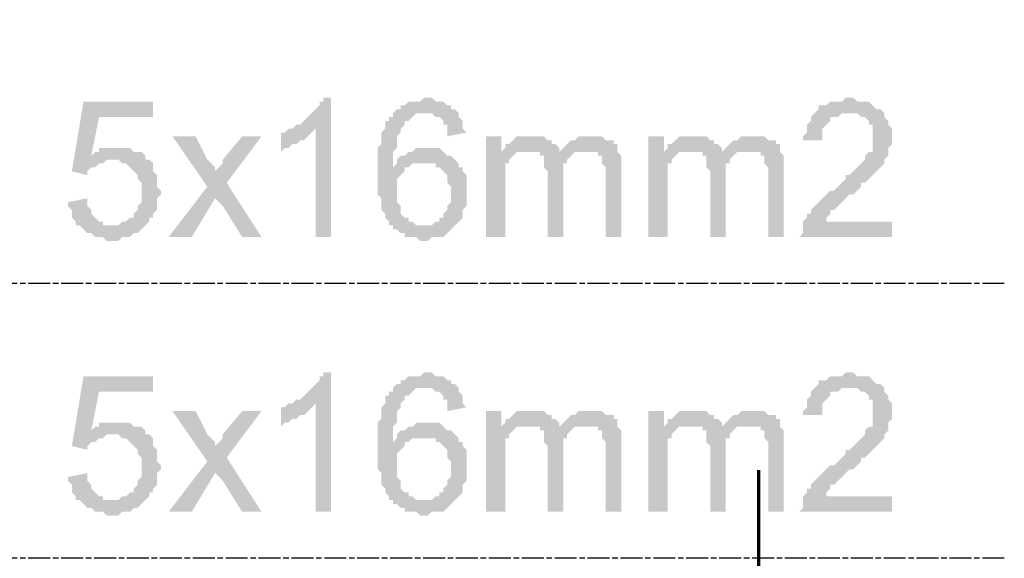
# Model space of a CAD drawing. Header units: millimetres. Extents: x -523 to 1404227, y -783705 to 1038705.
# Tile 344 of 508: x 498697 to 499774, y 242844 to 243433. Entities that reach past the tile are written whole.
import ezdxf

# ---------------------------------------------------------------- set-up
doc = ezdxf.new("R2010")
doc.units = ezdxf.units.MM
doc.linetypes.add('ACAD_ISO08W100', pattern=[36, 24, -3, 6, -3])
doc.layers.add('!!ELEKTRYKA', color=7, linetype='Continuous')

msp = doc.modelspace()

# ---------------------------------------------------------------- hatches: boundary and pattern name
at = {"layer": '!!ELEKTRYKA', "linetype": 'ACAD_ISO08W100'}
for points in [[(499037.7, 243347.53), (499029.24, 243347.53), (499029.24, 243343.3), (499025, 243343.3), (499025, 243339.06), (499020.77, 243334.83), (499016.54, 243330.6), (499016.54, 243330.6), (499012.3, 243326.36), (499008.07, 243322.13), (499008.07, 243322.13), (499003.84, 243317.9), (498999.6, 243317.9), (498995.37, 243313.66), (499020.77, 243313.66), (499020.77, 243195.13), (499037.7, 243195.13)], [(499143.54, 243347.53), (499139.31, 243347.53), (499135.07, 243343.3), (499122.37, 243343.3), (499118.14, 243339.06), (499113.91, 243339.06), (499113.91, 243334.83), (499109.67, 243334.83), (499105.44, 243330.6), (499139.31, 243330.6), (499139.31, 243330.6), (499143.54, 243330.6), (499147.77, 243330.6), (499152.01, 243326.36), (499156.24, 243326.36), (499160.47, 243322.13), (499160.47, 243322.13), (499160.47, 243317.9), (499164.71, 243317.9), (499164.71, 243313.66), (499164.71, 243305.2), (499185.87, 243309.43), (499185.87, 243309.43), (499181.64, 243313.66), (499181.64, 243317.9), (499181.64, 243322.13), (499177.41, 243326.36), (499177.41, 243330.6), (499173.17, 243334.83), (499168.94, 243334.83), (499168.94, 243339.06), (499164.71, 243339.06), (499160.47, 243343.3), (499160.47, 243343.3), (499156.24, 243343.3), (499152.01, 243343.3), (499147.77, 243347.53)], [(499604.98, 243347.53), (499600.75, 243347.53), (499596.52, 243343.3), (499583.82, 243343.3), (499579.58, 243339.06), (499575.35, 243339.06), (499571.12, 243339.06), (499571.12, 243334.83), (499566.88, 243330.6), (499566.88, 243330.6), (499562.65, 243326.36), (499562.65, 243322.13), (499558.42, 243317.9), (499558.42, 243313.66), (499558.42, 243309.43), (499554.18, 243305.2), (499554.18, 243300.96), (499575.35, 243300.96), (499575.35, 243305.2), (499575.35, 243309.43), (499575.35, 243313.66), (499579.58, 243317.9), (499579.58, 243317.9), (499583.82, 243322.13), (499583.82, 243326.36), (499588.05, 243326.36), (499592.28, 243326.36), (499596.52, 243330.6), (499600.75, 243330.6), (499604.98, 243330.6), (499643.09, 243330.6), (499638.85, 243334.83), (499638.85, 243334.83), (499634.62, 243334.83), (499630.38, 243339.06), (499630.38, 243339.06), (499626.15, 243343.3), (499621.92, 243343.3), (499617.68, 243343.3), (499613.45, 243343.3), (499609.22, 243347.53)], [(498842.96, 243343.3), (498766.76, 243343.3), (498754.06, 243267.1), (498771, 243262.86), (498771, 243267.1), (498775.23, 243271.33), (498779.46, 243271.33), (498783.7, 243275.56), (498783.7, 243275.56), (498783.7, 243275.56), (498787.93, 243275.56), (498792.16, 243279.8), (498796.4, 243279.8), (498834.5, 243279.8), (498834.5, 243284.03), (498775.23, 243284.03), (498783.7, 243326.36), (498842.96, 243326.36)], [(499105.44, 243330.6), (499105.44, 243330.6), (499105.44, 243326.36), (499101.2, 243326.36), (499101.2, 243322.13), (499096.97, 243322.13), (499096.97, 243317.9), (499096.97, 243313.66), (499092.74, 243309.43), (499092.74, 243305.2), (499092.74, 243300.96), (499092.74, 243296.73), (499088.5, 243292.5), (499088.5, 243288.26), (499088.5, 243284.03), (499088.5, 243279.8), (499088.5, 243275.56), (499088.5, 243271.33), (499088.5, 243267.1), (499088.5, 243262.86), (499088.5, 243258.63), (499088.5, 243254.4), (499088.5, 243250.16), (499088.5, 243245.93), (499088.5, 243241.7), (499092.74, 243237.46), (499092.74, 243233.23), (499092.74, 243228.99), (499092.74, 243224.76), (499096.97, 243220.53), (499096.97, 243216.29), (499096.97, 243216.29), (499101.2, 243212.06), (499101.2, 243207.83), (499105.44, 243207.83), (499105.44, 243203.59), (499109.67, 243203.59), (499113.91, 243199.36), (499118.14, 243199.36), (499118.14, 243195.13), (499122.37, 243195.13), (499126.61, 243195.13), (499130.84, 243195.13), (499135.07, 243190.89), (499139.31, 243190.89), (499139.31, 243190.89), (499143.54, 243190.89), (499147.77, 243195.13), (499152.01, 243195.13), (499156.24, 243195.13), (499160.47, 243195.13), (499164.71, 243199.36), (499164.71, 243199.36), (499168.94, 243203.59), (499168.94, 243203.59), (499173.17, 243207.83), (499139.31, 243207.83), (499135.07, 243207.83), (499130.84, 243207.83), (499126.61, 243212.06), (499122.37, 243212.06), (499122.37, 243212.06), (499122.37, 243216.29), (499118.14, 243216.29), (499113.91, 243220.53), (499113.91, 243224.76), (499113.91, 243228.99), (499109.67, 243233.23), (499109.67, 243237.46), (499109.67, 243237.46), (499109.67, 243241.7), (499109.67, 243245.93), (499109.67, 243250.16), (499109.67, 243254.4), (499109.67, 243258.63), (499113.91, 243262.86), (499113.91, 243262.86), (499118.14, 243267.1), (499118.14, 243271.33), (499122.37, 243271.33), (499105.44, 243271.33), (499105.44, 243275.56), (499105.44, 243279.8), (499105.44, 243284.03), (499105.44, 243288.26), (499109.67, 243292.5), (499109.67, 243296.73), (499109.67, 243300.96), (499109.67, 243305.2), (499109.67, 243305.2), (499113.91, 243309.43), (499113.91, 243313.66), (499118.14, 243317.9), (499118.14, 243322.13), (499122.37, 243322.13), (499126.61, 243326.36), (499126.61, 243326.36), (499130.84, 243330.6), (499135.07, 243330.6), (499139.31, 243330.6)], [(499643.09, 243330.6), (499604.98, 243330.6), (499613.45, 243330.6), (499617.68, 243326.36), (499621.92, 243326.36), (499626.15, 243322.13), (499626.15, 243322.13), (499626.15, 243317.9), (499630.38, 243317.9), (499630.38, 243313.66), (499630.38, 243309.43), (499630.38, 243305.2), (499630.38, 243300.96), (499630.38, 243296.73), (499630.38, 243292.5), (499630.38, 243288.26), (499626.15, 243288.26), (499621.92, 243284.03), (499621.92, 243279.8), (499621.92, 243279.8), (499617.68, 243275.56), (499613.45, 243271.33), (499613.45, 243271.33), (499609.22, 243267.1), (499604.98, 243262.86), (499600.75, 243262.86), (499600.75, 243258.63), (499596.52, 243254.4), (499592.28, 243250.16), (499588.05, 243245.93), (499583.82, 243245.93), (499579.58, 243241.7), (499575.35, 243237.46), (499575.35, 243237.46), (499571.12, 243233.23), (499566.88, 243228.99), (499566.88, 243228.99), (499562.65, 243224.76), (499562.65, 243220.53), (499558.42, 243220.53), (499558.42, 243216.29), (499554.18, 243212.06), (499554.18, 243207.83), (499554.18, 243207.83), (499554.18, 243203.59), (499554.18, 243199.36), (499549.95, 243195.13), (499651.55, 243195.13), (499651.55, 243212.06), (499579.58, 243212.06), (499579.58, 243212.06), (499579.58, 243216.29), (499583.82, 243220.53), (499583.82, 243224.76), (499588.05, 243224.76), (499588.05, 243224.76), (499592.28, 243228.99), (499592.28, 243228.99), (499596.52, 243233.23), (499600.75, 243237.46), (499604.98, 243241.7), (499609.22, 243241.7), (499613.45, 243245.93), (499617.68, 243250.16), (499617.68, 243254.4), (499621.92, 243254.4), (499626.15, 243258.63), (499630.38, 243262.86), (499630.38, 243262.86), (499634.62, 243267.1), (499634.62, 243267.1), (499634.62, 243267.1), (499638.85, 243271.33), (499643.09, 243275.56), (499643.09, 243279.8), (499647.32, 243284.03), (499647.32, 243288.26), (499647.32, 243288.26), (499647.32, 243292.5), (499651.55, 243296.73), (499651.55, 243300.96), (499651.55, 243305.2), (499651.55, 243305.2), (499651.55, 243309.43), (499651.55, 243313.66), (499647.32, 243317.9), (499647.32, 243322.13), (499647.32, 243322.13), (499643.09, 243326.36)], [(498995.37, 243313.66), (498991.14, 243313.66), (498986.9, 243309.43), (498982.67, 243309.43), (498982.67, 243288.26), (498986.9, 243292.5), (498986.9, 243292.5), (498991.14, 243292.5), (498995.37, 243296.73), (498999.6, 243296.73), (499003.84, 243300.96), (499003.84, 243300.96), (499008.07, 243300.96), (499012.3, 243305.2), (499016.54, 243309.43), (499016.54, 243309.43), (499020.77, 243313.66)], [(498889.53, 243305.2), (498864.13, 243305.2), (498902.23, 243250.16), (498910.7, 243237.46), (498919.17, 243228.99), (498940.33, 243195.13), (498961.5, 243195.13), (498923.4, 243254.4), (498910.7, 243267.1), (498910.7, 243267.1), (498910.7, 243271.33), (498906.47, 243275.56), (498902.23, 243279.8)], [(498961.5, 243305.2), (498940.33, 243305.2), (498919.17, 243279.8), (498919.17, 243275.56), (498914.93, 243271.33), (498914.93, 243271.33), (498910.7, 243267.1), (498923.4, 243254.4)], [(499223.97, 243305.2), (499207.04, 243305.2), (499207.04, 243195.13), (499228.21, 243195.13), (499228.21, 243250.16), (499228.21, 243254.4), (499228.21, 243258.63), (499228.21, 243262.86), (499228.21, 243267.1), (499228.21, 243271.33), (499228.21, 243275.56), (499232.44, 243275.56), (499232.44, 243279.8), (499236.67, 243284.03), (499240.91, 243288.26), (499240.91, 243288.26), (499223.97, 243288.26)], [(499257.84, 243305.2), (499240.91, 243305.2), (499236.67, 243300.96), (499236.67, 243300.96), (499232.44, 243296.73), (499228.21, 243296.73), (499228.21, 243292.5), (499253.61, 243288.26), (499253.61, 243288.26), (499257.84, 243288.26), (499262.08, 243288.26), (499266.31, 243288.26), (499287.48, 243288.26), (499287.48, 243288.26), (499287.48, 243292.5), (499283.24, 243296.73), (499279.01, 243296.73), (499279.01, 243300.96), (499274.78, 243300.96), (499270.54, 243305.2), (499266.31, 243305.2), (499262.08, 243305.2)], [(499321.34, 243305.2), (499308.64, 243305.2), (499304.41, 243300.96), (499300.18, 243300.96), (499295.94, 243296.73), (499291.71, 243292.5), (499291.71, 243292.5), (499317.11, 243288.26), (499321.34, 243288.26), (499325.58, 243288.26), (499329.81, 243288.26), (499329.81, 243284.03), (499334.04, 243284.03), (499334.04, 243279.8), (499334.04, 243275.56), (499338.28, 243271.33), (499338.28, 243267.1), (499338.28, 243262.86), (499338.28, 243195.13), (499355.21, 243195.13), (499355.21, 243271.33), (499355.21, 243271.33), (499355.21, 243275.56), (499355.21, 243279.8), (499355.21, 243284.03), (499350.98, 243288.26), (499350.98, 243292.5), (499350.98, 243296.73), (499346.74, 243296.73), (499346.74, 243300.96), (499342.51, 243300.96), (499338.28, 243300.96), (499334.04, 243305.2), (499329.81, 243305.2), (499325.58, 243305.2)], [(499401.78, 243305.2), (499384.85, 243305.2), (499384.85, 243195.13), (499406.01, 243195.13), (499406.01, 243250.16), (499406.01, 243254.4), (499406.01, 243258.63), (499406.01, 243262.86), (499406.01, 243267.1), (499406.01, 243271.33), (499406.01, 243275.56), (499410.25, 243275.56), (499410.25, 243279.8), (499414.48, 243284.03), (499418.71, 243288.26), (499418.71, 243288.26), (499401.78, 243288.26)], [(499435.65, 243305.2), (499418.71, 243305.2), (499414.48, 243300.96), (499414.48, 243300.96), (499410.25, 243296.73), (499406.01, 243296.73), (499406.01, 243292.5), (499431.41, 243288.26), (499431.41, 243288.26), (499435.65, 243288.26), (499439.88, 243288.26), (499444.11, 243288.26), (499465.28, 243288.26), (499465.28, 243288.26), (499465.28, 243292.5), (499461.05, 243296.73), (499456.81, 243296.73), (499456.81, 243300.96), (499452.58, 243300.96), (499448.35, 243305.2), (499444.11, 243305.2), (499439.88, 243305.2)], [(499499.15, 243305.2), (499486.45, 243305.2), (499482.21, 243300.96), (499477.98, 243300.96), (499473.75, 243296.73), (499469.51, 243292.5), (499469.51, 243292.5), (499494.91, 243288.26), (499499.15, 243288.26), (499503.38, 243288.26), (499507.62, 243288.26), (499507.62, 243284.03), (499511.85, 243284.03), (499511.85, 243279.8), (499511.85, 243275.56), (499516.08, 243271.33), (499516.08, 243267.1), (499516.08, 243262.86), (499516.08, 243195.13), (499533.02, 243195.13), (499533.02, 243271.33), (499533.02, 243271.33), (499533.02, 243275.56), (499533.02, 243279.8), (499533.02, 243284.03), (499528.78, 243288.26), (499528.78, 243292.5), (499528.78, 243296.73), (499524.55, 243296.73), (499524.55, 243300.96), (499520.32, 243300.96), (499516.08, 243300.96), (499511.85, 243305.2), (499507.62, 243305.2), (499503.38, 243305.2)], [(498804.86, 243292.5), (498783.7, 243292.5), (498783.7, 243288.26), (498779.46, 243288.26), (498775.23, 243284.03), (498834.5, 243284.03), (498830.26, 243288.26), (498826.03, 243288.26), (498821.8, 243288.26), (498817.56, 243292.5), (498813.33, 243292.5), (498813.33, 243292.5), (498809.1, 243292.5)], [(499143.54, 243292.5), (499143.54, 243292.5), (499130.84, 243292.5), (499126.61, 243288.26), (499122.37, 243288.26), (499122.37, 243288.26), (499118.14, 243284.03), (499113.91, 243284.03), (499109.67, 243279.8), (499109.67, 243275.56), (499105.44, 243271.33), (499122.37, 243271.33), (499126.61, 243275.56), (499130.84, 243275.56), (499135.07, 243275.56), (499139.31, 243275.56), (499173.17, 243279.8), (499173.17, 243279.8), (499168.94, 243284.03), (499164.71, 243284.03), (499160.47, 243288.26), (499160.47, 243288.26), (499156.24, 243292.5), (499152.01, 243292.5), (499147.77, 243292.5)], [(499291.71, 243292.5), (499287.48, 243288.26), (499266.31, 243288.26), (499266.31, 243284.03), (499270.54, 243284.03), (499270.54, 243279.8), (499270.54, 243275.56), (499270.54, 243271.33), (499274.78, 243267.1), (499274.78, 243195.13), (499291.71, 243195.13), (499291.71, 243258.63), (499291.71, 243258.63), (499291.71, 243267.1), (499291.71, 243271.33), (499291.71, 243275.56), (499295.94, 243275.56), (499295.94, 243279.8), (499300.18, 243284.03), (499300.18, 243284.03), (499300.18, 243284.03), (499304.41, 243288.26), (499308.64, 243288.26), (499312.88, 243288.26), (499317.11, 243288.26)], [(499469.51, 243292.5), (499465.28, 243288.26), (499444.11, 243288.26), (499444.11, 243284.03), (499448.35, 243284.03), (499448.35, 243279.8), (499448.35, 243275.56), (499448.35, 243271.33), (499452.58, 243267.1), (499452.58, 243195.13), (499469.51, 243195.13), (499469.51, 243258.63), (499469.51, 243258.63), (499469.51, 243267.1), (499469.51, 243271.33), (499469.51, 243275.56), (499473.75, 243275.56), (499473.75, 243279.8), (499477.98, 243284.03), (499477.98, 243284.03), (499477.98, 243284.03), (499482.21, 243288.26), (499486.45, 243288.26), (499490.68, 243288.26), (499494.91, 243288.26)], [(498834.5, 243279.8), (498796.4, 243279.8), (498804.86, 243279.8), (498809.1, 243275.56), (498813.33, 243275.56), (498813.33, 243275.56), (498817.56, 243271.33), (498821.8, 243267.1), (498821.8, 243267.1), (498826.03, 243262.86), (498826.03, 243262.86), (498826.03, 243258.63), (498830.26, 243254.4), (498830.26, 243250.16), (498830.26, 243245.93), (498830.26, 243245.93), (498830.26, 243241.7), (498830.26, 243237.46), (498830.26, 243233.23), (498826.03, 243228.99), (498826.03, 243224.76), (498821.8, 243220.53), (498821.8, 243216.29), (498821.8, 243216.29), (498817.56, 243216.29), (498813.33, 243212.06), (498809.1, 243212.06), (498804.86, 243207.83), (498800.63, 243207.83), (498796.4, 243207.83), (498834.5, 243207.83), (498838.73, 243212.06), (498838.73, 243212.06), (498838.73, 243216.29), (498842.96, 243216.29), (498842.96, 243220.53), (498847.2, 243224.76), (498847.2, 243228.99), (498847.2, 243233.23), (498847.2, 243237.46), (498851.43, 243241.7), (498851.43, 243245.93), (498851.43, 243245.93), (498847.2, 243250.16), (498847.2, 243254.4), (498847.2, 243258.63), (498847.2, 243262.86), (498842.96, 243267.1), (498842.96, 243271.33), (498842.96, 243275.56), (498838.73, 243279.8)], [(499173.17, 243279.8), (499139.31, 243275.56), (499152.01, 243275.56), (499152.01, 243271.33), (499156.24, 243271.33), (499160.47, 243267.1), (499160.47, 243267.1), (499164.71, 243262.86), (499164.71, 243258.63), (499164.71, 243254.4), (499168.94, 243250.16), (499168.94, 243245.93), (499168.94, 243241.7), (499168.94, 243237.46), (499168.94, 243233.23), (499164.71, 243228.99), (499164.71, 243228.99), (499164.71, 243224.76), (499160.47, 243220.53), (499160.47, 243216.29), (499156.24, 243216.29), (499156.24, 243212.06), (499152.01, 243212.06), (499147.77, 243207.83), (499143.54, 243207.83), (499139.31, 243207.83), (499173.17, 243207.83), (499177.41, 243212.06), (499177.41, 243212.06), (499181.64, 243216.29), (499181.64, 243220.53), (499181.64, 243224.76), (499185.87, 243228.99), (499185.87, 243233.23), (499185.87, 243233.23), (499185.87, 243237.46), (499185.87, 243245.93), (499185.87, 243245.93), (499185.87, 243250.16), (499185.87, 243254.4), (499185.87, 243258.63), (499185.87, 243262.86), (499181.64, 243267.1), (499181.64, 243271.33), (499177.41, 243271.33), (499177.41, 243275.56)], [(498771, 243237.46), (498749.83, 243233.23), (498749.83, 243233.23), (498749.83, 243228.99), (498754.06, 243224.76), (498754.06, 243220.53), (498754.06, 243216.29), (498758.3, 243212.06), (498758.3, 243207.83), (498762.53, 243207.83), (498766.76, 243203.59), (498766.76, 243203.59), (498771, 243199.36), (498775.23, 243199.36), (498779.46, 243195.13), (498779.46, 243195.13), (498783.7, 243195.13), (498787.93, 243195.13), (498792.16, 243190.89), (498796.4, 243190.89), (498800.63, 243190.89), (498804.86, 243190.89), (498809.1, 243195.13), (498813.33, 243195.13), (498813.33, 243195.13), (498817.56, 243195.13), (498821.8, 243199.36), (498826.03, 243199.36), (498830.26, 243203.59), (498830.26, 243203.59), (498834.5, 243207.83), (498796.4, 243207.83), (498796.4, 243207.83), (498792.16, 243207.83), (498787.93, 243207.83), (498787.93, 243212.06), (498783.7, 243212.06), (498779.46, 243216.29), (498779.46, 243216.29), (498775.23, 243220.53), (498775.23, 243224.76), (498771, 243228.99), (498771, 243233.23)], [(498842.96, 243042.72), (498766.76, 243042.72), (498754.06, 242966.52), (498771, 242962.29), (498771, 242966.52), (498775.23, 242970.75), (498779.46, 242970.75), (498783.7, 242974.99), (498783.7, 242974.99), (498783.7, 242974.99), (498787.93, 242974.99), (498792.16, 242979.22), (498796.4, 242979.22), (498834.5, 242979.22), (498834.5, 242983.46), (498775.23, 242983.46), (498783.7, 243025.79), (498842.96, 243025.79)], [(499037.7, 243046.96), (499029.24, 243046.96), (499029.24, 243042.72), (499025, 243042.72), (499025, 243038.49), (499020.77, 243034.26), (499016.54, 243030.02), (499016.54, 243030.02), (499012.3, 243025.79), (499008.07, 243021.56), (499008.07, 243021.56), (499003.84, 243017.32), (498999.6, 243017.32), (498995.37, 243013.09), (499020.77, 243013.09), (499020.77, 242894.55), (499037.7, 242894.55)], [(499143.54, 243046.96), (499139.31, 243046.96), (499135.07, 243042.72), (499122.37, 243042.72), (499118.14, 243038.49), (499113.91, 243038.49), (499113.91, 243034.26), (499109.67, 243034.26), (499105.44, 243030.02), (499139.31, 243030.02), (499139.31, 243030.02), (499143.54, 243030.02), (499147.77, 243030.02), (499152.01, 243025.79), (499156.24, 243025.79), (499160.47, 243021.56), (499160.47, 243021.56), (499160.47, 243017.32), (499164.71, 243017.32), (499164.71, 243013.09), (499164.71, 243004.62), (499185.87, 243008.86), (499185.87, 243008.86), (499181.64, 243013.09), (499181.64, 243017.32), (499181.64, 243021.56), (499177.41, 243025.79), (499177.41, 243030.02), (499173.17, 243034.26), (499168.94, 243034.26), (499168.94, 243038.49), (499164.71, 243038.49), (499160.47, 243042.72), (499160.47, 243042.72), (499156.24, 243042.72), (499152.01, 243042.72), (499147.77, 243046.96)], [(499604.98, 243046.96), (499600.75, 243046.96), (499596.52, 243042.72), (499583.82, 243042.72), (499579.58, 243038.49), (499575.35, 243038.49), (499571.12, 243038.49), (499571.12, 243034.26), (499566.88, 243030.02), (499566.88, 243030.02), (499562.65, 243025.79), (499562.65, 243021.56), (499558.42, 243017.32), (499558.42, 243013.09), (499558.42, 243008.86), (499554.18, 243004.62), (499554.18, 243000.39), (499575.35, 243000.39), (499575.35, 243004.62), (499575.35, 243008.86), (499575.35, 243013.09), (499579.58, 243017.32), (499579.58, 243017.32), (499583.82, 243021.56), (499583.82, 243025.79), (499588.05, 243025.79), (499592.28, 243025.79), (499596.52, 243030.02), (499600.75, 243030.02), (499604.98, 243030.02), (499643.09, 243030.02), (499638.85, 243034.26), (499638.85, 243034.26), (499634.62, 243034.26), (499630.38, 243038.49), (499630.38, 243038.49), (499626.15, 243042.72), (499621.92, 243042.72), (499617.68, 243042.72), (499613.45, 243042.72), (499609.22, 243046.96)], [(499105.44, 243030.02), (499105.44, 243030.02), (499105.44, 243025.79), (499101.2, 243025.79), (499101.2, 243021.56), (499096.97, 243021.56), (499096.97, 243017.32), (499096.97, 243013.09), (499092.74, 243008.86), (499092.74, 243004.62), (499092.74, 243000.39), (499092.74, 242996.16), (499088.5, 242991.92), (499088.5, 242987.69), (499088.5, 242983.46), (499088.5, 242979.22), (499088.5, 242974.99), (499088.5, 242970.75), (499088.5, 242966.52), (499088.5, 242962.29), (499088.5, 242958.05), (499088.5, 242953.82), (499088.5, 242949.59), (499088.5, 242945.35), (499088.5, 242941.12), (499092.74, 242936.89), (499092.74, 242932.65), (499092.74, 242928.42), (499092.74, 242924.19), (499096.97, 242919.95), (499096.97, 242915.72), (499096.97, 242915.72), (499101.2, 242911.49), (499101.2, 242907.25), (499105.44, 242907.25), (499105.44, 242903.02), (499109.67, 242903.02), (499113.91, 242898.79), (499118.14, 242898.79), (499118.14, 242894.55), (499122.37, 242894.55), (499126.61, 242894.55), (499130.84, 242894.55), (499135.07, 242890.32), (499139.31, 242890.32), (499139.31, 242890.32), (499143.54, 242890.32), (499147.77, 242894.55), (499152.01, 242894.55), (499156.24, 242894.55), (499160.47, 242894.55), (499164.71, 242898.79), (499164.71, 242898.79), (499168.94, 242903.02), (499168.94, 242903.02), (499173.17, 242907.25), (499139.31, 242907.25), (499135.07, 242907.25), (499130.84, 242907.25), (499126.61, 242911.49), (499122.37, 242911.49), (499122.37, 242911.49), (499122.37, 242915.72), (499118.14, 242915.72), (499113.91, 242919.95), (499113.91, 242924.19), (499113.91, 242928.42), (499109.67, 242932.65), (499109.67, 242936.89), (499109.67, 242936.89), (499109.67, 242941.12), (499109.67, 242945.35), (499109.67, 242949.59), (499109.67, 242953.82), (499109.67, 242958.05), (499113.91, 242962.29), (499113.91, 242962.29), (499118.14, 242966.52), (499118.14, 242970.75), (499122.37, 242970.75), (499105.44, 242970.75), (499105.44, 242974.99), (499105.44, 242979.22), (499105.44, 242983.46), (499105.44, 242987.69), (499109.67, 242991.92), (499109.67, 242996.16), (499109.67, 243000.39), (499109.67, 243004.62), (499109.67, 243004.62), (499113.91, 243008.86), (499113.91, 243013.09), (499118.14, 243017.32), (499118.14, 243021.56), (499122.37, 243021.56), (499126.61, 243025.79), (499126.61, 243025.79), (499130.84, 243030.02), (499135.07, 243030.02), (499139.31, 243030.02)], [(499643.09, 243030.02), (499604.98, 243030.02), (499613.45, 243030.02), (499617.68, 243025.79), (499621.92, 243025.79), (499626.15, 243021.56), (499626.15, 243021.56), (499626.15, 243017.32), (499630.38, 243017.32), (499630.38, 243013.09), (499630.38, 243008.86), (499630.38, 243004.62), (499630.38, 243000.39), (499630.38, 242996.16), (499630.38, 242991.92), (499630.38, 242987.69), (499626.15, 242987.69), (499621.92, 242983.46), (499621.92, 242979.22), (499621.92, 242979.22), (499617.68, 242974.99), (499613.45, 242970.75), (499613.45, 242970.75), (499609.22, 242966.52), (499604.98, 242962.29), (499600.75, 242962.29), (499600.75, 242958.05), (499596.52, 242953.82), (499592.28, 242949.59), (499588.05, 242945.35), (499583.82, 242945.35), (499579.58, 242941.12), (499575.35, 242936.89), (499575.35, 242936.89), (499571.12, 242932.65), (499566.88, 242928.42), (499566.88, 242928.42), (499562.65, 242924.19), (499562.65, 242919.95), (499558.42, 242919.95), (499558.42, 242915.72), (499554.18, 242911.49), (499554.18, 242907.25), (499554.18, 242907.25), (499554.18, 242903.02), (499554.18, 242898.79), (499549.95, 242894.55), (499651.55, 242894.55), (499651.55, 242911.49), (499579.58, 242911.49), (499579.58, 242911.49), (499579.58, 242915.72), (499583.82, 242919.95), (499583.82, 242924.19), (499588.05, 242924.19), (499588.05, 242924.19), (499592.28, 242928.42), (499592.28, 242928.42), (499596.52, 242932.65), (499600.75, 242936.89), (499604.98, 242941.12), (499609.22, 242941.12), (499613.45, 242945.35), (499617.68, 242949.59), (499617.68, 242953.82), (499621.92, 242953.82), (499626.15, 242958.05), (499630.38, 242962.29), (499630.38, 242962.29), (499634.62, 242966.52), (499634.62, 242966.52), (499634.62, 242966.52), (499638.85, 242970.75), (499643.09, 242974.99), (499643.09, 242979.22), (499647.32, 242983.46), (499647.32, 242987.69), (499647.32, 242987.69), (499647.32, 242991.92), (499651.55, 242996.16), (499651.55, 243000.39), (499651.55, 243004.62), (499651.55, 243004.62), (499651.55, 243008.86), (499651.55, 243013.09), (499647.32, 243017.32), (499647.32, 243021.56), (499647.32, 243021.56), (499643.09, 243025.79)], [(498995.37, 243013.09), (498991.14, 243013.09), (498986.9, 243008.86), (498982.67, 243008.86), (498982.67, 242987.69), (498986.9, 242991.92), (498986.9, 242991.92), (498991.14, 242991.92), (498995.37, 242996.16), (498999.6, 242996.16), (499003.84, 243000.39), (499003.84, 243000.39), (499008.07, 243000.39), (499012.3, 243004.62), (499016.54, 243008.86), (499016.54, 243008.86), (499020.77, 243013.09)], [(498889.53, 243004.62), (498864.13, 243004.62), (498902.23, 242949.59), (498910.7, 242936.89), (498919.17, 242928.42), (498940.33, 242894.55), (498961.5, 242894.55), (498923.4, 242953.82), (498910.7, 242966.52), (498910.7, 242966.52), (498910.7, 242970.75), (498906.47, 242974.99), (498902.23, 242979.22)], [(498961.5, 243004.62), (498940.33, 243004.62), (498919.17, 242979.22), (498919.17, 242974.99), (498914.93, 242970.75), (498914.93, 242970.75), (498910.7, 242966.52), (498923.4, 242953.82)], [(499223.97, 243004.62), (499207.04, 243004.62), (499207.04, 242894.55), (499228.21, 242894.55), (499228.21, 242949.59), (499228.21, 242953.82), (499228.21, 242958.05), (499228.21, 242962.29), (499228.21, 242966.52), (499228.21, 242970.75), (499228.21, 242974.99), (499232.44, 242974.99), (499232.44, 242979.22), (499236.67, 242983.46), (499240.91, 242987.69), (499240.91, 242987.69), (499223.97, 242987.69)], [(499257.84, 243004.62), (499240.91, 243004.62), (499236.67, 243000.39), (499236.67, 243000.39), (499232.44, 242996.16), (499228.21, 242996.16), (499228.21, 242991.92), (499253.61, 242987.69), (499253.61, 242987.69), (499257.84, 242987.69), (499262.08, 242987.69), (499266.31, 242987.69), (499287.48, 242987.69), (499287.48, 242987.69), (499287.48, 242991.92), (499283.24, 242996.16), (499279.01, 242996.16), (499279.01, 243000.39), (499274.78, 243000.39), (499270.54, 243004.62), (499266.31, 243004.62), (499262.08, 243004.62)], [(499321.34, 243004.62), (499308.64, 243004.62), (499304.41, 243000.39), (499300.18, 243000.39), (499295.94, 242996.16), (499291.71, 242991.92), (499291.71, 242991.92), (499317.11, 242987.69), (499321.34, 242987.69), (499325.58, 242987.69), (499329.81, 242987.69), (499329.81, 242983.46), (499334.04, 242983.46), (499334.04, 242979.22), (499334.04, 242974.99), (499338.28, 242970.75), (499338.28, 242966.52), (499338.28, 242962.29), (499338.28, 242894.55), (499355.21, 242894.55), (499355.21, 242970.75), (499355.21, 242970.75), (499355.21, 242974.99), (499355.21, 242979.22), (499355.21, 242983.46), (499350.98, 242987.69), (499350.98, 242991.92), (499350.98, 242996.16), (499346.74, 242996.16), (499346.74, 243000.39), (499342.51, 243000.39), (499338.28, 243000.39), (499334.04, 243004.62), (499329.81, 243004.62), (499325.58, 243004.62)], [(499401.78, 243004.62), (499384.85, 243004.62), (499384.85, 242894.55), (499406.01, 242894.55), (499406.01, 242949.59), (499406.01, 242953.82), (499406.01, 242958.05), (499406.01, 242962.29), (499406.01, 242966.52), (499406.01, 242970.75), (499406.01, 242974.99), (499410.25, 242974.99), (499410.25, 242979.22), (499414.48, 242983.46), (499418.71, 242987.69), (499418.71, 242987.69), (499401.78, 242987.69)], [(499435.65, 243004.62), (499418.71, 243004.62), (499414.48, 243000.39), (499414.48, 243000.39), (499410.25, 242996.16), (499406.01, 242996.16), (499406.01, 242991.92), (499431.41, 242987.69), (499431.41, 242987.69), (499435.65, 242987.69), (499439.88, 242987.69), (499444.11, 242987.69), (499465.28, 242987.69), (499465.28, 242987.69), (499465.28, 242991.92), (499461.05, 242996.16), (499456.81, 242996.16), (499456.81, 243000.39), (499452.58, 243000.39), (499448.35, 243004.62), (499444.11, 243004.62), (499439.88, 243004.62)], [(499499.15, 243004.62), (499486.45, 243004.62), (499482.21, 243000.39), (499477.98, 243000.39), (499473.75, 242996.16), (499469.51, 242991.92), (499469.51, 242991.92), (499494.91, 242987.69), (499499.15, 242987.69), (499503.38, 242987.69), (499507.62, 242987.69), (499507.62, 242983.46), (499511.85, 242983.46), (499511.85, 242979.22), (499511.85, 242974.99), (499516.08, 242970.75), (499516.08, 242966.52), (499516.08, 242962.29), (499516.08, 242894.55), (499533.02, 242894.55), (499533.02, 242970.75), (499533.02, 242970.75), (499533.02, 242974.99), (499533.02, 242979.22), (499533.02, 242983.46), (499528.78, 242987.69), (499528.78, 242991.92), (499528.78, 242996.16), (499524.55, 242996.16), (499524.55, 243000.39), (499520.32, 243000.39), (499516.08, 243000.39), (499511.85, 243004.62), (499507.62, 243004.62), (499503.38, 243004.62)], [(498804.86, 242991.92), (498783.7, 242991.92), (498783.7, 242987.69), (498779.46, 242987.69), (498775.23, 242983.46), (498834.5, 242983.46), (498830.26, 242987.69), (498826.03, 242987.69), (498821.8, 242987.69), (498817.56, 242991.92), (498813.33, 242991.92), (498813.33, 242991.92), (498809.1, 242991.92)], [(499143.54, 242991.92), (499143.54, 242991.92), (499130.84, 242991.92), (499126.61, 242987.69), (499122.37, 242987.69), (499122.37, 242987.69), (499118.14, 242983.46), (499113.91, 242983.46), (499109.67, 242979.22), (499109.67, 242974.99), (499105.44, 242970.75), (499122.37, 242970.75), (499126.61, 242974.99), (499130.84, 242974.99), (499135.07, 242974.99), (499139.31, 242974.99), (499173.17, 242979.22), (499173.17, 242979.22), (499168.94, 242983.46), (499164.71, 242983.46), (499160.47, 242987.69), (499160.47, 242987.69), (499156.24, 242991.92), (499152.01, 242991.92), (499147.77, 242991.92)], [(499291.71, 242991.92), (499287.48, 242987.69), (499266.31, 242987.69), (499266.31, 242983.46), (499270.54, 242983.46), (499270.54, 242979.22), (499270.54, 242974.99), (499270.54, 242970.75), (499274.78, 242966.52), (499274.78, 242894.55), (499291.71, 242894.55), (499291.71, 242958.05), (499291.71, 242958.05), (499291.71, 242966.52), (499291.71, 242970.75), (499291.71, 242974.99), (499295.94, 242974.99), (499295.94, 242979.22), (499300.18, 242983.46), (499300.18, 242983.46), (499300.18, 242983.46), (499304.41, 242987.69), (499308.64, 242987.69), (499312.88, 242987.69), (499317.11, 242987.69)], [(499469.51, 242991.92), (499465.28, 242987.69), (499444.11, 242987.69), (499444.11, 242983.46), (499448.35, 242983.46), (499448.35, 242979.22), (499448.35, 242974.99), (499448.35, 242970.75), (499452.58, 242966.52), (499452.58, 242894.55), (499469.51, 242894.55), (499469.51, 242958.05), (499469.51, 242958.05), (499469.51, 242966.52), (499469.51, 242970.75), (499469.51, 242974.99), (499473.75, 242974.99), (499473.75, 242979.22), (499477.98, 242983.46), (499477.98, 242983.46), (499477.98, 242983.46), (499482.21, 242987.69), (499486.45, 242987.69), (499490.68, 242987.69), (499494.91, 242987.69)], [(498834.5, 242979.22), (498796.4, 242979.22), (498804.86, 242979.22), (498809.1, 242974.99), (498813.33, 242974.99), (498813.33, 242974.99), (498817.56, 242970.75), (498821.8, 242966.52), (498821.8, 242966.52), (498826.03, 242962.29), (498826.03, 242962.29), (498826.03, 242958.05), (498830.26, 242953.82), (498830.26, 242949.59), (498830.26, 242945.35), (498830.26, 242945.35), (498830.26, 242941.12), (498830.26, 242936.89), (498830.26, 242932.65), (498826.03, 242928.42), (498826.03, 242924.19), (498821.8, 242919.95), (498821.8, 242915.72), (498821.8, 242915.72), (498817.56, 242915.72), (498813.33, 242911.49), (498809.1, 242911.49), (498804.86, 242907.25), (498800.63, 242907.25), (498796.4, 242907.25), (498834.5, 242907.25), (498838.73, 242911.49), (498838.73, 242911.49), (498838.73, 242915.72), (498842.96, 242915.72), (498842.96, 242919.95), (498847.2, 242924.19), (498847.2, 242928.42), (498847.2, 242932.65), (498847.2, 242936.89), (498851.43, 242941.12), (498851.43, 242945.35), (498851.43, 242945.35), (498847.2, 242949.59), (498847.2, 242953.82), (498847.2, 242958.05), (498847.2, 242962.29), (498842.96, 242966.52), (498842.96, 242970.75), (498842.96, 242974.99), (498838.73, 242979.22)], [(499173.17, 242979.22), (499139.31, 242974.99), (499152.01, 242974.99), (499152.01, 242970.75), (499156.24, 242970.75), (499160.47, 242966.52), (499160.47, 242966.52), (499164.71, 242962.29), (499164.71, 242958.05), (499164.71, 242953.82), (499168.94, 242949.59), (499168.94, 242945.35), (499168.94, 242941.12), (499168.94, 242936.89), (499168.94, 242932.65), (499164.71, 242928.42), (499164.71, 242928.42), (499164.71, 242924.19), (499160.47, 242919.95), (499160.47, 242915.72), (499156.24, 242915.72), (499156.24, 242911.49), (499152.01, 242911.49), (499147.77, 242907.25), (499143.54, 242907.25), (499139.31, 242907.25), (499173.17, 242907.25), (499177.41, 242911.49), (499177.41, 242911.49), (499181.64, 242915.72), (499181.64, 242919.95), (499181.64, 242924.19), (499185.87, 242928.42), (499185.87, 242932.65), (499185.87, 242932.65), (499185.87, 242936.89), (499185.87, 242945.35), (499185.87, 242945.35), (499185.87, 242949.59), (499185.87, 242953.82), (499185.87, 242958.05), (499185.87, 242962.29), (499181.64, 242966.52), (499181.64, 242970.75), (499177.41, 242970.75), (499177.41, 242974.99)], [(498771, 242936.89), (498749.83, 242932.65), (498749.83, 242932.65), (498749.83, 242928.42), (498754.06, 242924.19), (498754.06, 242919.95), (498754.06, 242915.72), (498758.3, 242911.49), (498758.3, 242907.25), (498762.53, 242907.25), (498766.76, 242903.02), (498766.76, 242903.02), (498771, 242898.79), (498775.23, 242898.79), (498779.46, 242894.55), (498779.46, 242894.55), (498783.7, 242894.55), (498787.93, 242894.55), (498792.16, 242890.32), (498796.4, 242890.32), (498800.63, 242890.32), (498804.86, 242890.32), (498809.1, 242894.55), (498813.33, 242894.55), (498813.33, 242894.55), (498817.56, 242894.55), (498821.8, 242898.79), (498826.03, 242898.79), (498830.26, 242903.02), (498830.26, 242903.02), (498834.5, 242907.25), (498796.4, 242907.25), (498796.4, 242907.25), (498792.16, 242907.25), (498787.93, 242907.25), (498787.93, 242911.49), (498783.7, 242911.49), (498779.46, 242915.72), (498779.46, 242915.72), (498775.23, 242919.95), (498775.23, 242924.19), (498771, 242928.42), (498771, 242932.65)]]:
    msp.add_hatch(color=14, dxfattribs=at).paths.add_polyline_path(points)

# ---------------------------------------------------------------- linework, layer by layer
at = {"layer": '!!ELEKTRYKA', "color": 252, "lineweight": 70}
msp.add_line((499505.48, 242939.89), (499505.48, 241859.89), dxfattribs=at)
at = {"layer": '!!ELEKTRYKA', "color": 14, "linetype": 'ACAD_ISO08W100', "lineweight": -3}
for points in [[(499774.32, 243144.33), (497572.93, 243144.33), (497572.93, 243444.9)], [(499774.32, 242843.75), (497572.93, 242843.75), (497572.93, 243144.33)]]:
    msp.add_lwpolyline(points, dxfattribs=at)
for points in [[(499228.21, 243292.5), (499223.97, 243288.26), (499253.61, 243288.26)], [(499406.01, 243292.5), (499401.78, 243288.26), (499431.41, 243288.26)], [(498902.23, 243250.16), (498859.9, 243195.13), (498910.7, 243237.46), (498885.3, 243195.13)], [(499228.21, 242991.92), (499223.97, 242987.69), (499253.61, 242987.69)], [(499406.01, 242991.92), (499401.78, 242987.69), (499431.41, 242987.69)], [(498902.23, 242949.59), (498859.9, 242894.55), (498910.7, 242936.89), (498885.3, 242894.55)]]:
    msp.add_solid(points, dxfattribs=at)

doc.saveas('drawing.dxf')
